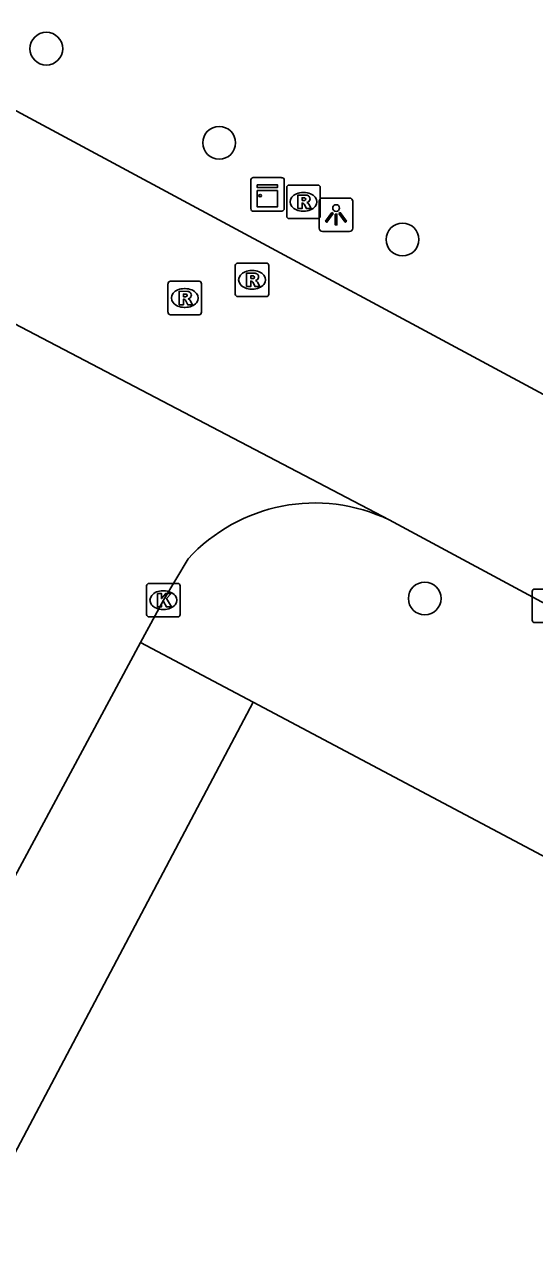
# Model space of a CAD drawing. Extents: x 159489 to 160304, y 383826 to 384530.
# Drawn here: x 159655.5 to 159670.74, y 384218.51 to 384254.79 of the extents above; entities that cross this region are included whole.
import ezdxf

# ---------------------------------------------------------------- set-up
doc = ezdxf.new("R2010")
doc.units = 0
for name, color, linetype in [('IMGEO_Boom', 7, 'Continuous'), ('IMGEO_Kast', 7, 'Continuous'), ('IMGEO_Kolk', 7, 'Continuous'), ('IMGEO_Lichtpunt', 7, 'Continuous'), ('IMGEO_Pand', 7, 'Continuous'), ('IMGEO_Rijbaan_lokaal_gesloten', 7, 'Continuous'), ('IMGEO_Rioolput', 7, 'Continuous'), ('IMGEO_Voetpad_open', 7, 'Continuous')]:
    doc.layers.add(name, color=color, linetype=linetype)

msp = doc.modelspace()

# ---------------------------------------------------------------- linework, layer by layer
at = {"layer": 'IMGEO_Boom'}
for centre in [(159656.161, 384254.063), (159661.323, 384251.254), (159666.797, 384248.367), (159667.459, 384237.653)]:
    msp.add_circle(centre, 0.489, dxfattribs=at)
at = {"layer": 'IMGEO_Kast'}
for p, q in [((159662.34, 384250.213), (159663.181, 384250.213)), ((159663.181, 384250.213), (159662.34, 384250.213)), ((159663.265, 384250.138), (159663.265, 384249.297)), ((159663.265, 384249.297), (159663.265, 384250.138)), ((159662.265, 384249.288), (159662.265, 384250.129)), ((159662.265, 384250.129), (159662.265, 384249.288)), ((159663.19, 384249.213), (159662.349, 384249.213)), ((159662.349, 384249.213), (159663.19, 384249.213))]:
    msp.add_line(p, q, dxfattribs=at)
for points in [[(159662.46, 384250.003), (159663.06, 384250.003), (159663.06, 384249.918), (159662.46, 384249.918), (159662.46, 384250.003)], [(159662.46, 384249.828), (159663.06, 384249.828), (159663.06, 384249.339), (159662.46, 384249.339), (159662.46, 384249.828)]]:
    msp.add_lwpolyline(points, dxfattribs=at)
msp.add_circle((159662.544, 384249.677), 0.0377, dxfattribs=at)
for centre, start, end in [((159662.343, 384250.135), 92.4484, 184.2845), ((159662.343, 384250.135), 92.4484, 184.2845), ((159663.187, 384250.135), 2.4484, 94.2845), ((159663.187, 384250.135), 2.4484, 94.2845), ((159662.343, 384249.291), 182.4484, 274.2845), ((159662.343, 384249.291), 182.4484, 274.2845), ((159663.187, 384249.291), 272.4484, 4.2845), ((159663.187, 384249.291), 272.4484, 4.2845)]:
    msp.add_arc(centre, 0.0779, start, end, dxfattribs=at)
at = {"layer": 'IMGEO_Kolk'}
for p, q in [((159659.155, 384237.177), (159659.155, 384238.029)), ((159659.23, 384238.103), (159660.082, 384238.103)), ((159659.643, 384237.883), (159659.668, 384237.883)), ((159660.156, 384238.029), (159660.156, 384237.177)), ((159670.667, 384237.007), (159670.667, 384237.859)), ((159670.742, 384237.933), (159671.594, 384237.933)), ((159660.082, 384237.103), (159659.23, 384237.103)), ((159659.666, 384237.323), (159659.641, 384237.323)), ((159671.594, 384236.933), (159670.742, 384236.933))]:
    msp.add_line(p, q, dxfattribs=at)
for points in [[(159659.155, 384237.177), (159659.155, 384238.029)], [(159659.23, 384238.103), (159660.082, 384238.103)], [(159659.476, 384237.803), (159659.599, 384237.803), (159659.599, 384237.652), (159659.729, 384237.803), (159659.893, 384237.803), (159659.747, 384237.652), (159659.9, 384237.403), (159659.748, 384237.403), (159659.663, 384237.567), (159659.599, 384237.5), (159659.599, 384237.403), (159659.476, 384237.403), (159659.476, 384237.803)], [(159660.156, 384238.029), (159660.156, 384237.177)], [(159670.667, 384237.007), (159670.667, 384237.859)], [(159670.742, 384237.933), (159671.594, 384237.933)], [(159660.082, 384237.103), (159659.23, 384237.103)], [(159671.594, 384236.933), (159670.742, 384236.933)]]:
    msp.add_lwpolyline(points, dxfattribs=at)
for centre, start, end in [((159659.232, 384238.027), 91.552, 178.448), ((159659.232, 384238.027), 91.552, 178.448), ((159660.08, 384238.027), 1.552, 88.448), ((159660.08, 384238.027), 1.552, 88.448), ((159670.744, 384237.857), 91.552, 178.448), ((159670.744, 384237.857), 91.552, 178.448), ((159659.232, 384237.179), 181.552, 268.448), ((159659.232, 384237.179), 181.552, 268.448), ((159660.08, 384237.179), 271.552, 358.448), ((159660.08, 384237.179), 271.552, 358.448), ((159670.744, 384237.009), 181.552, 268.448), ((159670.744, 384237.009), 181.552, 268.448)]:
    msp.add_arc(centre, 0.0765, start, end, dxfattribs=at)
for centre, major_axis, ratio, start_param, end_param in [((159659.642, 384237.603), (-0.387, 0.002), 0.722429, 4.712389, 7.853982), ((159659.667, 384237.603), (-0.39, 0.002), 0.717154, 1.570796, 4.712389)]:
    msp.add_ellipse(centre, major_axis=major_axis, ratio=ratio, start_param=start_param, end_param=end_param, dxfattribs=at)
at = {"layer": 'IMGEO_Lichtpunt'}
for p, q in [((159664.312, 384249.509), (159664.312, 384248.702)), ((159664.312, 384249.509), (159664.312, 384248.702)), ((159665.214, 384249.604), (159664.406, 384249.604)), ((159665.214, 384249.604), (159664.406, 384249.604)), ((159665.308, 384248.702), (159665.308, 384249.509)), ((159665.308, 384248.702), (159665.308, 384249.509)), ((159664.406, 384248.608), (159665.214, 384248.608)), ((159664.406, 384248.608), (159665.214, 384248.608))]:
    msp.add_line(p, q, dxfattribs=at)
for points in [[(159664.686, 384249.173), (159664.725, 384249.145), (159664.537, 384248.883), (159664.499, 384248.91), (159664.686, 384249.173)], [(159664.788, 384249.125), (159664.835, 384249.125), (159664.835, 384248.803), (159664.788, 384248.803), (159664.788, 384249.125)], [(159664.898, 384249.145), (159664.936, 384249.172), (159665.123, 384248.91), (159665.084, 384248.882), (159664.898, 384249.145)]]:
    msp.add_lwpolyline(points, dxfattribs=at)
msp.add_circle((159664.811, 384249.307), 0.0994, dxfattribs=at)
for centre, start, end in [((159664.406, 384249.509), 90, 180), ((159664.406, 384249.509), 90, 180), ((159665.214, 384249.509), 0, 90), ((159665.214, 384249.509), 0, 90), ((159664.406, 384248.702), 180, 270), ((159664.406, 384248.702), 180, 270), ((159665.214, 384248.702), 270, 0), ((159665.214, 384248.702), 270, 360)]:
    msp.add_arc(centre, 0.0946, start, end, dxfattribs=at)
at = {"layer": 'IMGEO_Pand'}
for points in [[(159651.4, 384213.888), (159662.333, 384234.555)], [(159662.333, 384234.555), (159694.017, 384217.753), (159692.377, 384214.788), (159696.5, 384212.654), (159698.141, 384215.619), (159717.909, 384205.131)]]:
    msp.add_lwpolyline(points, dxfattribs=at)
at = {"layer": 'IMGEO_Rijbaan_lokaal_gesloten'}
for points in [[(159643.082, 384258.763), (159687.782, 384234.713)], [(159666.397, 384239.997), (159653.711, 384246.637)], [(159671.595, 384237.203), (159666.397, 384239.997)], [(159660.392, 384238.832), (159659.656, 384237.603), (159658.978, 384236.342)], [(159658.978, 384236.342), (159651.321, 384222.115), (159647.908, 384215.784)]]:
    msp.add_lwpolyline(points, dxfattribs=at)
msp.add_arc((159664.177, 384235.38), 5.123, 64.3224, 137.6361, dxfattribs=at)
at = {"layer": 'IMGEO_Rioolput'}
for p, q in [((159663.338, 384249.066), (159663.338, 384249.918)), ((159663.413, 384249.992), (159664.265, 384249.992)), ((159663.826, 384249.772), (159663.851, 384249.772)), ((159664.339, 384249.918), (159664.339, 384249.066)), ((159663.849, 384249.212), (159663.824, 384249.212)), ((159664.265, 384248.992), (159663.413, 384248.992)), ((159661.878, 384247.663), (159662.73, 384247.663)), ((159661.803, 384246.737), (159661.803, 384247.589)), ((159662.291, 384247.443), (159662.316, 384247.443)), ((159662.804, 384247.589), (159662.804, 384246.737)), ((159659.794, 384246.195), (159659.794, 384247.047)), ((159659.869, 384247.121), (159660.721, 384247.121)), ((159660.282, 384246.901), (159660.307, 384246.901)), ((159660.795, 384247.047), (159660.795, 384246.195)), ((159662.314, 384246.883), (159662.289, 384246.883)), ((159662.73, 384246.663), (159661.878, 384246.663)), ((159660.305, 384246.341), (159660.28, 384246.341)), ((159660.721, 384246.121), (159659.869, 384246.121))]:
    msp.add_line(p, q, dxfattribs=at)
for points in [[(159663.338, 384249.066), (159663.338, 384249.918)], [(159663.413, 384249.992), (159664.265, 384249.992)], [(159664.339, 384249.918), (159664.339, 384249.066)], [(159663.927, 384249.69), (159663.675, 384249.692), (159663.675, 384249.292)], [(159663.675, 384249.292), (159663.799, 384249.292), (159663.799, 384249.454), (159663.81, 384249.454)], [(159663.853, 384249.611), (159663.799, 384249.611), (159663.799, 384249.53)], [(159663.799, 384249.53), (159663.851, 384249.53)], [(159663.857, 384249.425), (159663.928, 384249.292), (159664.068, 384249.292), (159664.003, 384249.418)], [(159664.265, 384248.992), (159663.413, 384248.992)], [(159661.878, 384247.663), (159662.73, 384247.663)], [(159661.803, 384246.737), (159661.803, 384247.589)], [(159662.392, 384247.361), (159662.14, 384247.363), (159662.14, 384246.963)], [(159662.318, 384247.282), (159662.264, 384247.282), (159662.264, 384247.201)], [(159662.804, 384247.589), (159662.804, 384246.737)], [(159659.794, 384246.195), (159659.794, 384247.047)], [(159659.869, 384247.121), (159660.721, 384247.121)], [(159660.795, 384247.047), (159660.795, 384246.195)], [(159662.14, 384246.963), (159662.264, 384246.963), (159662.264, 384247.125), (159662.275, 384247.125)], [(159662.264, 384247.201), (159662.316, 384247.201)], [(159662.322, 384247.096), (159662.393, 384246.963), (159662.533, 384246.963), (159662.468, 384247.089)], [(159660.383, 384246.819), (159660.131, 384246.821), (159660.131, 384246.421)], [(159660.131, 384246.421), (159660.255, 384246.421), (159660.255, 384246.583), (159660.266, 384246.583)], [(159660.309, 384246.74), (159660.255, 384246.74), (159660.255, 384246.659)], [(159660.255, 384246.659), (159660.307, 384246.659)], [(159660.313, 384246.554), (159660.384, 384246.421), (159660.524, 384246.421), (159660.459, 384246.547)], [(159662.73, 384246.663), (159661.878, 384246.663)], [(159660.721, 384246.121), (159659.869, 384246.121)]]:
    msp.add_lwpolyline(points, dxfattribs=at)
for centre, radius, start, end in [((159663.415, 384249.916), 0.0765, 91.552, 178.448), ((159663.415, 384249.916), 0.0765, 91.552, 178.448), ((159664.263, 384249.916), 0.0765, 1.552, 88.448), ((159664.263, 384249.916), 0.0765, 1.552, 88.448), ((159663.809, 384249.401), 0.0533, 26.0293, 88.6989), ((159663.835, 384249.719), 0.19, 274.7715, 282.9687), ((159663.859, 384249.515), 0.0964, 77.0061, 93.1865), ((159663.873, 384249.572), 0.0378, 276.6634, 79.6772), ((159663.926, 384249.58), 0.109, 350.3612, 89.416), ((159663.924, 384249.58), 0.112, 277.5842, 350.9817), ((159663.908, 384249.365), 0.108, 29.5134, 73.7905), ((159663.415, 384249.068), 0.0765, 181.552, 268.448), ((159663.415, 384249.068), 0.0765, 181.552, 268.448), ((159664.263, 384249.068), 0.0765, 271.552, 358.448), ((159664.263, 384249.068), 0.0765, 271.552, 358.448), ((159661.88, 384247.587), 0.0765, 91.552, 178.448), ((159661.88, 384247.587), 0.0765, 91.552, 178.448), ((159662.728, 384247.587), 0.0765, 1.552, 88.448), ((159662.728, 384247.587), 0.0765, 1.552, 88.448), ((159662.324, 384247.186), 0.0964, 77.0061, 93.1865), ((159662.338, 384247.243), 0.0378, 276.6634, 79.6772), ((159662.391, 384247.251), 0.109, 350.3612, 89.416), ((159662.389, 384247.251), 0.112, 277.5842, 350.9817), ((159659.871, 384247.045), 0.0765, 91.552, 178.448), ((159659.871, 384247.045), 0.0765, 91.552, 178.448), ((159660.719, 384247.045), 0.0765, 1.552, 88.448), ((159660.719, 384247.045), 0.0765, 1.552, 88.448), ((159662.274, 384247.072), 0.0533, 26.0293, 88.6989), ((159662.3, 384247.39), 0.19, 274.7715, 282.9687), ((159662.373, 384247.036), 0.108, 29.5134, 73.7905), ((159660.265, 384246.53), 0.0533, 26.0293, 88.6989), ((159660.291, 384246.848), 0.19, 274.7715, 282.9687), ((159660.315, 384246.644), 0.0964, 77.0061, 93.1865), ((159660.329, 384246.701), 0.0378, 276.6634, 79.6772), ((159660.382, 384246.709), 0.109, 350.3612, 89.416), ((159660.38, 384246.709), 0.112, 277.5842, 350.9817), ((159660.364, 384246.494), 0.108, 29.5134, 73.7905), ((159661.88, 384246.739), 0.0765, 181.552, 268.448), ((159661.88, 384246.739), 0.0765, 181.552, 268.448), ((159662.728, 384246.739), 0.0765, 271.552, 358.448), ((159662.728, 384246.739), 0.0765, 271.552, 358.448), ((159659.871, 384246.197), 0.0765, 181.552, 268.448), ((159659.871, 384246.197), 0.0765, 181.552, 268.448), ((159660.719, 384246.197), 0.0765, 271.552, 358.448), ((159660.719, 384246.197), 0.0765, 271.552, 358.448)]:
    msp.add_arc(centre, radius, start, end, dxfattribs=at)
for centre, major_axis, ratio, start_param, end_param in [((159663.825, 384249.492), (-0.387, 0.002), 0.722429, 4.712389, 7.853982), ((159663.85, 384249.492), (-0.39, 0.002), 0.717154, 1.570796, 4.712389), ((159662.29, 384247.163), (-0.387, 0.002), 0.722429, 4.712389, 7.853982), ((159662.315, 384247.163), (-0.39, 0.002), 0.717154, 1.570796, 4.712389), ((159660.281, 384246.621), (-0.387, 0.002), 0.722429, 4.712389, 7.853982), ((159660.306, 384246.621), (-0.39, 0.002), 0.717154, 1.570796, 4.712389)]:
    msp.add_ellipse(centre, major_axis=major_axis, ratio=ratio, start_param=start_param, end_param=end_param, dxfattribs=at)
at = {"layer": 'IMGEO_Voetpad_open'}
msp.add_lwpolyline([(159658.978, 384236.342), (159662.333, 384234.555)], dxfattribs=at)

doc.saveas('drawing.dxf')
